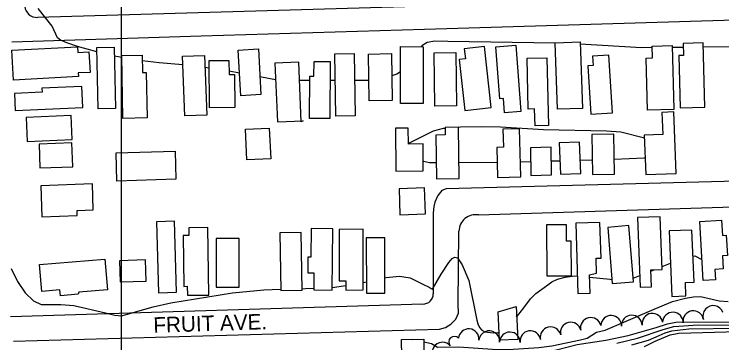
# Model space of a CAD drawing. Extents: x 79600 to 91800, y 75600 to 84400.
# Drawn here: x 87896 to 88582, y 81114 to 81432 of the extents above; entities that cross this region are included whole.
import ezdxf

# ---------------------------------------------------------------- set-up
doc = ezdxf.new("R2010")
doc.units = 0
for name, color, linetype in [('084-090$0$BLDG', 7, 'Continuous'), ('084-090$0$GRID', 7, 'Continuous'), ('084-090$0$INDEX', 7, 'Continuous'), ('084-090$0$INTER', 7, 'Continuous'), ('084-090$0$ROAD', 7, 'Continuous'), ('084-090$0$ROAD-NAME', 7, 'Continuous'), ('084-090$0$TREES', 7, 'Continuous')]:
    doc.layers.add(name, color=color, linetype=linetype)

msp = doc.modelspace()

# ---------------------------------------------------------------- linework, layer by layer
at = {"layer": '084-090$0$BLDG'}
for points in [[(87957.77, 81400.67), (87958.07, 81395.12), (87968.91, 81395.7), (87969.98, 81375.82), (87958.59, 81375.21), (87958.78, 81371.68), (87895.72, 81368.28), (87894.16, 81397.24)], [(87993.41, 81400.21), (87994.56, 81340.69), (87977.78, 81340.36), (87976.63, 81399.88)], [(88292.96, 81400.65), (88292.8, 81345.55), (88270.7, 81345.62), (88270.86, 81400.72)], [(88333.73, 81388.82), (88327.78, 81388.18), (88333.11, 81338.91), (88358.74, 81341.69), (88352.35, 81400.77), (88332.67, 81398.64)], [(88382.76, 81402.12), (88387.53, 81337.8), (88371.74, 81336.63), (88370.72, 81350.44), (88367, 81350.16), (88363.24, 81400.67)], [(88444.93, 81405.26), (88447.25, 81340.93), (88423.15, 81340.07), (88420.83, 81404.39)], [(88534.07, 81401.71), (88535.81, 81339.77), (88510.31, 81339.05), (88508.9, 81389.61), (88515.09, 81389.78), (88514.78, 81401.17)], [(88545.22, 81392.15), (88540.73, 81392.04), (88542.02, 81341.46), (88565.87, 81342.07), (88564.27, 81404.4), (88544.92, 81403.91)], [(88020.4, 81392.54), (88020.72, 81375.54), (88024.43, 81375.61), (88025.26, 81331.7), (88001.87, 81331.25), (88000.72, 81392.17)], [(88081.01, 81392.26), (88083.07, 81334.37), (88061.79, 81333.62), (88059.73, 81391.51)], [(88133.18, 81398.48), (88135.59, 81354.25), (88116.01, 81353.18), (88113.6, 81397.41)], [(88225.91, 81394.04), (88227.07, 81333.8), (88208.24, 81333.44), (88207.08, 81393.67)], [(88262.05, 81394), (88262.88, 81348.52), (88240.54, 81348.11), (88239.7, 81393.59)], [(88324.62, 81395.1), (88325.23, 81343.24), (88304.1, 81342.99), (88303.5, 81394.85)], [(88457.02, 81391.61), (88457.56, 81382.56), (88452.33, 81382.25), (88455.16, 81335.46), (88476.2, 81336.73), (88472.83, 81392.56)], [(88104.6, 81387.34), (88104.73, 81373.82), (88110.12, 81373.87), (88110.44, 81341.82), (88085.78, 81341.58), (88085.33, 81387.15)], [(88176.53, 81328.89), (88174.53, 81327.88), (88172.17, 81385.82), (88149.2, 81384.88), (88151.52, 81327.87)], [(88183.11, 81372.16), (88186.92, 81372.12), (88187.07, 81386.49), (88202.84, 81386.33), (88202.27, 81331.04), (88182.69, 81331.24)], [(88412.71, 81389.99), (88414.34, 81324.37), (88401.24, 81324.04), (88400.83, 81340.42), (88394.7, 81340.27), (88393.48, 81389.51)], [(87962.07, 81362.04), (87923.31, 81360.49), (87923.47, 81356.53), (87896.8, 81355.46), (87897.46, 81339), (87962.89, 81341.62)], [(88524.13, 81337.03), (88524.92, 81315.51), (88507.12, 81314.86), (88508.52, 81276.76), (88538.04, 81277.85), (88535.85, 81337.47)], [(87951.72, 81333.94), (87908.15, 81331.94), (87909.21, 81308.77), (87952.78, 81310.77)], [(88143.74, 81321.82), (88145.08, 81291.95), (88122.01, 81290.92), (88120.67, 81320.79)], [(88278.5, 81306.35), (88278.36, 81321.82), (88265.95, 81321.71), (88266.33, 81280.02), (88292.93, 81280.26), (88292.69, 81306.48)], [(88314.02, 81322.43), (88314.15, 81315.24), (88305.04, 81315.08), (88305.78, 81272.63), (88327.8, 81273.02), (88326.93, 81322.66)], [(88370.18, 81320.84), (88370.59, 81303.26), (88364.16, 81303.11), (88364.85, 81273.97), (88387.44, 81274.5), (88386.33, 81321.22)], [(88456.4, 81315.69), (88457.07, 81276.77), (88478.14, 81277.14), (88477.46, 81316.06)], [(87952.48, 81307.42), (87920.57, 81306.26), (87921.4, 81283.23), (87953.32, 81284.39)], [(88396.8, 81302.84), (88397.29, 81276), (88417.19, 81276.37), (88416.7, 81303.2)], [(88424.66, 81307.58), (88425.79, 81277.04), (88445.51, 81277.77), (88444.38, 81308.31)], [(87995.31, 81297.76), (88052.41, 81299.4), (88053.2, 81272.17), (87996.09, 81270.53)], [(87957.43, 81241.98), (87973.16, 81242.52), (87972.29, 81267.73), (87922.24, 81266.01), (87923.28, 81235.8), (87957.61, 81236.98)], [(88270.32, 81237.88), (88294.99, 81238.77), (88294.08, 81263.94), (88269.4, 81263.05)], [(88514.01, 81168.1), (88513.41, 81184.43), (88524.45, 81184.83), (88522.58, 81235.9), (88500.66, 81235.1), (88503.13, 81167.7)], [(88034.27, 81230.95), (88036.23, 81162.15), (88053.89, 81162.66), (88051.93, 81231.46)], [(88436.59, 81178.78), (88436.28, 81212.12), (88431.85, 81212.08), (88431.7, 81228.12), (88412.19, 81227.94), (88412.65, 81178.56)], [(88454.55, 81161.79), (88454, 81179.65), (88460.92, 81181.1), (88460.47, 81195.64), (88465.22, 81195.79), (88464.16, 81230.34), (88440.65, 81229.61), (88442.75, 81161.43)], [(88496.58, 81172.99), (88492.14, 81227.31), (88471.65, 81225.63), (88476.08, 81171.31)], [(88582.83, 81217.89), (88586.52, 81218.11), (88587.72, 81198.38), (88582.92, 81198.08), (88583.69, 81185.34), (88575.51, 81184.84), (88576.12, 81174.7), (88564.27, 81173.98), (88560.78, 81231.35), (88581.93, 81232.64)], [(88065.68, 81225.12), (88065.76, 81217.68), (88060.24, 81217.61), (88060.83, 81168.44), (88064.18, 81168.48), (88064.28, 81159.8), (88084.97, 81160.05), (88084.19, 81225.34)], [(88153.86, 81220.43), (88154.74, 81164.37), (88175.41, 81164.69), (88174.52, 81220.75)], [(88184.15, 81224.43), (88183.96, 81196.69), (88181.21, 81196.71), (88181.1, 81181.45), (88186.86, 81181.41), (88186.75, 81164.97), (88204.77, 81164.85), (88205.18, 81224.29)], [(88211.36, 81223.65), (88211.56, 81173.81), (88217.73, 81173.84), (88217.77, 81164.87), (88234.8, 81164.94), (88234.55, 81223.75)], [(88547.47, 81159.28), (88546.94, 81172.22), (88555.4, 81172.57), (88553.32, 81223.03), (88531.25, 81222.12), (88533.87, 81158.72)], [(88092.09, 81214.8), (88092.16, 81167.76), (88114.44, 81167.79), (88114.37, 81214.84)], [(88237.71, 81215.34), (88237.8, 81161.92), (88255.73, 81161.95), (88255.64, 81215.37)], [(87958.36, 81160.79), (87941.21, 81159.39), (87940.76, 81164.93), (87923.16, 81163.49), (87921.03, 81189.68), (87984.38, 81194.84), (87986.81, 81165.01), (87959.16, 81162.76)], [(87999.28, 81172.75), (88024.24, 81173.49), (88023.62, 81194.08), (87998.66, 81193.34)], [(88382.8, 81148.8), (88384.41, 81117.04), (88366.9, 81116.15), (88365.49, 81143.91)], [(88271.87, 81116.82), (88293.44, 81117.16), (88294.24, 81067.33), (88272.67, 81066.98)]]:
    msp.add_lwpolyline(points, close=True, dxfattribs=at)
at = {"layer": '084-090$0$GRID'}
msp.add_line((88000, 84000), (88000, 80000), dxfattribs=at)
at = {"layer": '084-090$0$INDEX'}
for p, q in [((88545.02, 81400.04), (88534.12, 81399.95)), ((88000.75, 81390.22), (87993.58, 81391.59)), ((88085.4, 81379.91), (88081.43, 81380.54)), ((88114.82, 81375), (88104.7, 81376.84)), ((88149.86, 81368.63), (88134.66, 81371.39)), ((88183.07, 81367.77), (88172.9, 81367.78)), ((88207.58, 81367.83), (88202.65, 81367.82)), ((88240.17, 81367.93), (88226.42, 81367.89)), ((88524.35, 81187.64), (88532.54, 81190.91)), ((88513.45, 81183.3), (88516.57, 81184.54)), ((88234.77, 81172.1), (88237.78, 81172.75)), ((88496.29, 81176.46), (88502.72, 81179.02)), ((88204.79, 81167.41), (88217.75, 81169.21))]:
    msp.add_line(p, q, dxfattribs=at)
for points in [[(87976.71, 81395.69), (87957.97, 81400.88), (87947.37, 81404.49), (87941.34, 81407.13), (87938.57, 81409.43), (87933.2, 81420.51), (87919.87, 81437.82)], [(88420.83, 81404.24), (88316.56, 81405.81), (88304.27, 81405.91), (88296.55, 81404.78), (88291.66, 81401.4), (88291.22, 81400.66)], [(88514.82, 81399.78), (88504.43, 81399.69), (88445.01, 81403.08)], [(88631.44, 81401.65), (88605.36, 81400.58), (88564.38, 81400.22)], [(88060.03, 81383.09), (88037.04, 81385.17), (88020.51, 81386.91)], [(88270.79, 81376.17), (88267.44, 81374.14), (88262.44, 81372.47)], [(88255.71, 81176.66), (88256.96, 81176.93), (88269.98, 81178.18), (88280.29, 81176.62), (88293.25, 81170.23), (88298.66, 81167.53), (88300.63, 81166.41), (88301.83, 81165.74), (88310.26, 81180.2), (88317.58, 81191.71), (88320.83, 81195.34), (88323.65, 81196.85), (88326.19, 81196.17), (88330.77, 81189.16), (88336.98, 81174.2), (88344.84, 81135.72), (88345.92, 81132.18), (88347.5, 81128.74), (88349.71, 81125.99), (88352.65, 81124.36), (88360.54, 81123.47), (88365.38, 81123.74), (88366.49, 81124.1)], [(88554.36, 81197.83), (88555.99, 81197.93), (88563.02, 81194.62)], [(87893.58, 81185.74), (87899.61, 81173), (87907.23, 81162.14), (87915.18, 81154.53), (87922.47, 81151), (87941.84, 81150.99), (87954.38, 81149.91), (87985.03, 81142.81), (87994.14, 81140.47), (88000.45, 81139.79), (88031.26, 81148.72), (88048.31, 81152.63), (88107.89, 81162.17), (88138.46, 81165.16), (88154.72, 81165.61)], [(88383.32, 81138.47), (88390.42, 81147.75), (88396.73, 81156.22), (88402.07, 81161.63), (88413.75, 81169.8), (88417.66, 81172.71), (88422.98, 81175.39), (88430.41, 81177.42), (88439.78, 81178.52), (88442.23, 81178.3)], [(88454.07, 81177.21), (88474, 81175.39), (88475.76, 81175.18)], [(88175.38, 81166.18), (88178.86, 81166.27), (88186.76, 81166.56)], [(88507.29, 81110.25), (88517.52, 81115.35), (88532.05, 81121.4), (88540.45, 81123.04), (88598.07, 81124.69)]]:
    msp.add_lwpolyline(points, dxfattribs=at)
at = {"layer": '084-090$0$INTER'}
for p, q in [((88387.09, 81289.2), (88397.04, 81289.46)), ((88416.94, 81289.99), (88425.3, 81290.21)), ((88445.03, 81290.73), (88456.82, 81291.04)), ((88327.53, 81288.59), (88364.5, 81288.71))]:
    msp.add_line(p, q, dxfattribs=at)
for points in [[(88314.04, 81321.5), (88312.33, 81321.36), (88302.49, 81318.97), (88278.49, 81306.9)], [(88470.43, 81318.73), (88409.55, 81319.98), (88367.83, 81322.58), (88348.97, 81322.97), (88328.9, 81322.65), (88326.93, 81322.49)], [(88507.22, 81312.07), (88484.22, 81317.9), (88470.43, 81318.73)], [(88292.84, 81289.93), (88293.05, 81289.88), (88299.01, 81288.5), (88305.5, 81288.52)], [(88477.89, 81291.67), (88506.83, 81293.15), (88507.91, 81293.26)], [(88293.48, 81114.67), (88300.88, 81113.04), (88306.72, 81109.44), (88327.28, 81109.78), (88360, 81107.71), (88375.1, 81107.13), (88404.79, 81109.19), (88417.55, 81110.73), (88445.21, 81116.53), (88451.67, 81118.29), (88460.95, 81124.18), (88469.06, 81125.96), (88516.59, 81146.26), (88534.44, 81153.68), (88547.2, 81157.14), (88554.63, 81158.32), (88561.54, 81158.55), (88572.95, 81155.9), (88579.67, 81154.39), (88588.43, 81153.63)], [(88294.17, 81071.69), (88297.92, 81082.03), (88299.65, 81086.67), (88303.91, 81093.59), (88306.76, 81096.95), (88309.88, 81099.49), (88313.52, 81101.18), (88323.46, 81102.56), (88344.1, 81102.78), (88392.06, 81099.27), (88398.57, 81098.99), (88420.61, 81106.57), (88442.06, 81111.96), (88469.71, 81116.22), (88491.41, 81120.9), (88518.66, 81128.67), (88529.45, 81132.17), (88537.73, 81133.62), (88612.1, 81134.09)], [(88480.59, 81113.51), (88500.65, 81118.26), (88525.47, 81126.56), (88535.84, 81129.54), (88559.29, 81131.02), (88612.26, 81130.96)], [(88495.17, 81111.67), (88511.08, 81116.39), (88521.49, 81120.96), (88527.18, 81123.44), (88533.94, 81125.47), (88550.39, 81127.29), (88597.62, 81127.89)], [(88282.17, 81116.98), (88282.3, 81117.13), (88282.9, 81117)]]:
    msp.add_lwpolyline(points, dxfattribs=at)
at = {"layer": '084-090$0$ROAD'}
msp.add_line((88292.55, 81151.28), (87892.98, 81138.83), dxfattribs=at)
for points in [[(88421.12, 81677.1), (88580.13, 81469.69), (88581.84, 81466.19), (88581.86, 81461.77), (88580.57, 81457.61), (88576.18, 81452.26), (88571.9, 81449.13), (88564.5, 81447.93), (87918.94, 81429.01)], [(87894.09, 81405.51), (88077.83, 81411.21), (88294.18, 81417.7), (88712.98, 81430.22)], [(88719.35, 81273.64), (88315.22, 81263), (88310.94, 81261.3), (88306.93, 81256.6), (88303.97, 81249.96), (88303.21, 81245.8), (88302.46, 81239.69), (88302.65, 81161.32)], [(88346.52, 81237.66), (88922.81, 81255.77), (89000, 81257.95)], [(87895.81, 81115.45), (88308.64, 81126.91), (88314.35, 81128.62), (88319.67, 81131.89), (88324.33, 81136.59), (88326.9, 81142.58), (88326.86, 81151.16), (88327.48, 81221.86)]]:
    msp.add_lwpolyline(points, dxfattribs=at)
for centre, radius, start, end in [((87918.59, 81440.99), 11.99, 186.59602, 271.67848), ((88343.68, 81221.72), 16.2, 79.89493, 179.49918), ((88292.63, 81161.3), 10.02, 269.59078, 0.14184)]:
    msp.add_arc(centre, radius, start, end, dxfattribs=at)
at = {"layer": '084-090$0$TREES'}
for centre, radius, start, end in [((88573.93, 81139.79), 10, 19.83641, 199.83641), ((88455.3, 81128.2), 10, 13.28973, 193.28973), ((88475.03, 81130.23), 10, 358.4721, 178.4721), ((88495.01, 81130.44), 10, 2.71635, 182.71635), ((88514.91, 81132.26), 10, 7.75025, 187.75025), ((88534.81, 81133.33), 10, 358.35831, 178.35831), ((88554.67, 81134.72), 10, 9.67713, 189.67713), ((88435.82, 81123.66), 10, 12.95898, 192.95898), ((88336.96, 81117.26), 10, 354.90745, 174.90745), ((88356.87, 81115.35), 10, 354.10879, 174.10879), ((88396.7, 81115.43), 10, 8.64154, 188.64154), ((88416.33, 81119.18), 10, 12.95898, 192.95898), ((88322.97, 81114.56), 5.4, 41.72767, 221.72767), ((88376.81, 81114.12), 10, 358.87449, 178.87449), ((88311.55, 81104.23), 10, 42.29258, 222.29258)]:
    msp.add_arc(centre, radius, start, end, dxfattribs=at)

# ---------------------------------------------------------------- texts
at = {"layer": '084-090$0$ROAD-NAME'}
msp.add_text('FRUIT AVE.', height=15, rotation=1.81974, dxfattribs=at).set_placement((88031.55, 81123.45))

doc.saveas('drawing.dxf')
